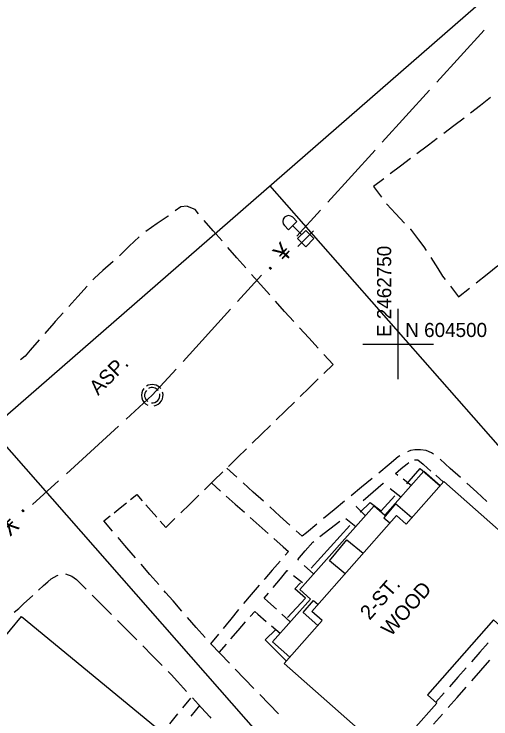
# Model space of a CAD drawing. Extents: x 2443269 to 2494951, y 591171 to 622130.
# Drawn here: x 2462641 to 2462776.3, y 604393.7 to 604593.6 of the extents above; entities that cross this region are included whole.
import ezdxf

# ---------------------------------------------------------------- set-up
doc = ezdxf.new("R2010")
doc.units = 0
for name, color, linetype in [('SURVEY - CENTERLINE - Existing Roads', 7, 'Continuous'), ('SURVEY - CONTROL - Grid', 7, 'Continuous'), ('SURVEY - CONTROL - Grid Text', 7, 'Continuous'), ('SURVEY - NON-TRANSPORTATION - Buildings', 7, 'Continuous'), ('SURVEY - NON-TRANSPORTATION - Buildings Text', 7, 'Continuous'), ('SURVEY - NON-TRANSPORTATION - Features', 7, 'Continuous'), ('SURVEY - PROPERTY - Property Lines', 7, 'Continuous'), ('SURVEY - PROPERTY - ROW Lines', 7, 'Continuous'), ('SURVEY - TRANSPORTATION - Features', 7, 'Continuous'), ('SURVEY - TRANSPORTATION - Features Text', 7, 'Continuous'), ('SURVEY - UTILITIES - Poles and Miscellaneous with Text', 7, 'Continuous'), ('SURVEY - UTILITIES - Sanitary Sewer with Text', 7, 'Continuous')]:
    doc.layers.add(name, color=color, linetype=linetype)

# ---------------------------------------------------------------- blocks, each defined once
blk = doc.blocks.new('xmh')
at = {"layer": 'SURVEY - CENTERLINE - Existing Roads'}
for p, q in [((-2.286, 2.034), (-2.684, 1.466)), ((-1.773, 2.501), (-2.286, 2.034)), ((-2.286, 2.034), (-2.286, 2.034)), ((-1.171, 2.844), (-1.773, 2.501)), ((-1.773, 2.501), (-1.773, 2.501)), ((-0.508, 3.048), (-1.171, 2.844)), ((-1.171, 2.844), (-1.171, 2.844)), ((-0.748, 2.036), (-1.161, 1.847)), ((-0.304, 2.133), (-0.748, 2.036)), ((-0.748, 2.036), (-0.748, 2.036)), ((1.042, 2.883), (0.508, 3.048)), ((0.864, 2.014), (0.508, 2.133)), ((1.194, 1.835), (0.864, 2.014)), ((0.864, 2.014), (0.864, 2.014)), ((1.539, 2.628), (1.042, 2.883)), ((1.042, 2.883), (1.042, 2.883)), ((1.985, 2.291), (1.539, 2.628)), ((1.539, 2.628), (1.539, 2.628)), ((2.366, 1.882), (1.985, 2.291)), ((1.985, 2.291), (1.985, 2.291)), ((-2.948, 0.825), (-3.065, 0.141)), ((-3.065, 0.141), (-3.065, 0.141)), ((-3.065, 0.141), (-3.03, -0.551)), ((-2.684, 1.466), (-2.948, 0.825)), ((-2.948, 0.825), (-2.948, 0.825)), ((-2.684, 1.466), (-2.684, 1.466)), ((-2.167, 0.395), (-2.198, -0.058)), ((-2.039, 0.831), (-2.167, 0.395)), ((-2.167, 0.395), (-2.167, 0.395)), ((-1.822, 1.23), (-2.039, 0.831)), ((-2.039, 0.831), (-2.039, 0.831)), ((-1.525, 1.574), (-1.822, 1.23)), ((-1.822, 1.23), (-1.822, 1.23)), ((-1.161, 1.847), (-1.525, 1.574)), ((-1.525, 1.574), (-1.525, 1.574)), ((-1.161, 1.847), (-1.161, 1.847)), ((1.487, 1.599), (1.194, 1.835)), ((1.194, 1.835), (1.194, 1.835)), ((1.734, 1.316), (1.487, 1.599)), ((1.487, 1.599), (1.487, 1.599)), ((1.927, 0.994), (1.734, 1.316)), ((1.734, 1.316), (1.734, 1.316)), ((2.061, 0.643), (1.927, 0.994)), ((1.927, 0.994), (1.927, 0.994)), ((2.13, 0.274), (2.061, 0.643)), ((2.061, 0.643), (2.061, 0.643)), ((2.133, -0.101), (2.13, 0.274)), ((2.13, 0.274), (2.13, 0.274)), ((2.671, 1.413), (2.366, 1.882)), ((2.366, 1.882), (2.366, 1.882)), ((2.89, 0.899), (2.671, 1.413)), ((2.671, 1.413), (2.671, 1.413)), ((3.017, 0.354), (2.89, 0.899)), ((2.89, 0.899), (2.89, 0.899)), ((3.048, -0.203), (3.017, 0.354)), ((3.017, 0.354), (3.017, 0.354)), ((-3.03, -0.551), (-3.03, -0.551)), ((-3.03, -0.551), (-2.844, -1.219)), ((-2.198, -0.058), (-2.198, -0.058)), ((-2.198, -0.058), (-2.133, -0.508)), ((-1.625, -1.422), (-1.25, -1.756)), ((-1.25, -1.756), (-1.25, -1.756)), ((-1.25, -1.756), (-0.808, -1.995)), ((-0.808, -1.995), (-0.808, -1.995)), ((-0.808, -1.995), (-0.323, -2.125)), ((0.67, -2.038), (1.125, -1.825)), ((1.125, -1.825), (1.518, -1.512)), ((1.125, -1.825), (1.125, -1.825)), ((1.518, -1.512), (1.828, -1.117)), ((1.518, -1.512), (1.518, -1.512)), ((1.958, -2.32), (2.403, -1.862)), ((2.403, -1.862), (2.743, -1.32)), ((2.403, -1.862), (2.403, -1.862)), ((-1.625, -2.54), (-1.054, -2.827)), ((-1.054, -2.827), (-1.054, -2.827)), ((-1.054, -2.827), (-0.436, -2.988)), ((-0.436, -2.988), (-0.436, -2.988)), ((-0.436, -2.988), (0.202, -3.016)), ((-0.323, -2.125), (-0.323, -2.125)), ((-0.323, -2.125), (0.178, -2.14)), ((0.178, -2.14), (0.67, -2.038)), ((0.178, -2.14), (0.178, -2.14)), ((0.202, -3.016), (0.832, -2.91)), ((0.202, -3.016), (0.202, -3.016)), ((0.67, -2.038), (0.67, -2.038)), ((0.832, -2.91), (1.426, -2.675)), ((0.832, -2.91), (0.832, -2.91)), ((1.426, -2.675), (1.958, -2.32)), ((1.426, -2.675), (1.426, -2.675)), ((1.958, -2.32), (1.958, -2.32))]:
    blk.add_line(p, q, dxfattribs=at)

msp = doc.modelspace()

# ---------------------------------------------------------------- linework, layer by layer
at = {"layer": 'SURVEY - CONTROL - Grid'}
for p, q in [((2462750, 604490), (2462750, 604510)), ((2462740, 604500), (2462760, 604500))]:
    msp.add_line(p, q, dxfattribs=at)
at = {"layer": 'SURVEY - NON-TRANSPORTATION - Buildings'}
for points in [[(2462717.686, 604409.376), (2462728.447, 604421.574), (2462725.51, 604424.162), (2462749.47, 604451.321), (2462752.246, 604448.874), (2462762.922, 604460.977), (2462793.066, 604434.382), (2462779.805, 604419.349), (2462777.049, 604421.78), (2462758.26, 604400.481), (2462760.911, 604398.142), (2462747.564, 604383.014)], [(2462576.331, 604342.745), (2462592.269, 604362.04), (2462578.765, 604373.195), (2462613.536, 604415.288), (2462627.463, 604403.782), (2462643.125, 604422.745), (2462682.709, 604390.048), (2462664.428, 604367.919), (2462648.568, 604381.019), (2462618.906, 604345.107), (2462634.346, 604332.355), (2462615.917, 604310.045)]]:
    msp.add_lwpolyline(points, close=True, dxfattribs=at)
at = {"layer": 'SURVEY - NON-TRANSPORTATION - Features'}
msp.add_line((2462725.284, 604436.406), (2462736.275, 604448.516), dxfattribs=at)
for points in [[(2462752.462, 604460.383), (2462756.252, 604464.72), (2462761.901, 604459.818)], [(2462719.247, 604411.147), (2462714.31, 604415.55), (2462725.107, 604427.656), (2462722.043, 604430.389), (2462743.187, 604454.1), (2462746.16, 604451.449), (2462757.308, 604463.949), (2462761.918, 604459.838)], [(2462739.237, 604452.315), (2462742.003, 604455.022), (2462745.169, 604452.706), (2462749.05, 604456.954)], [(2462753.893, 604450.74), (2462749.182, 604454.691), (2462745.878, 604450.747), (2462747.653, 604449.261)], [(2462734.943, 604434.855), (2462730.481, 604438.523), (2462735.389, 604444.49), (2462740.058, 604440.652)], [(2462718.562, 604422.43), (2462723.732, 604427.939), (2462720.658, 604430.527), (2462722.226, 604432.243)], [(2462727.216, 604420.176), (2462723.01, 604423.887), (2462725.996, 604427.273), (2462727.266, 604426.154)], [(2462718.243, 604410.117), (2462712.289, 604416.111), (2462715.238, 604418.998)]]:
    msp.add_lwpolyline(points, dxfattribs=at)
at = {"layer": 'SURVEY - PROPERTY - Property Lines'}
for p, q in [((2462824.514, 604418.72), (2462713.619, 604544.957)), ((2462745.622, 604349.415), (2462634.437, 604475.982))]:
    msp.add_line(p, q, dxfattribs=at)
at = {"layer": 'SURVEY - PROPERTY - ROW Lines'}
msp.add_line((2462358.441, 604235.567), (2463177.961, 604949.438), dxfattribs=at)
at = {"layer": 'SURVEY - TRANSPORTATION - Features'}
for p, q in [((2462776.186, 604569.942), (2462773.821, 604568.017)), ((2462773.362, 604567.669), (2462770.475, 604565.476)), ((2462773.821, 604568.017), (2462773.362, 604567.669)), ((2462768.671, 604564.105), (2462765.785, 604561.912)), ((2462765.785, 604561.912), (2462762.898, 604559.719)), ((2462761.094, 604558.349), (2462758.545, 604556.413)), ((2462758.206, 604556.158), (2462755.308, 604553.979)), ((2462758.545, 604556.413), (2462758.206, 604556.158)), ((2462753.497, 604552.617), (2462750.6, 604550.439)), ((2462750.6, 604550.439), (2462747.702, 604548.26)), ((2462745.891, 604546.899), (2462742.994, 604544.72)), ((2462742.994, 604544.72), (2462745.249, 604541.699)), ((2462688.279, 604538.923), (2462686.735, 604537.801)), ((2462690.104, 604539.087), (2462688.279, 604538.923)), ((2462690.235, 604539.032), (2462690.104, 604539.087)), ((2462692.374, 604538.148), (2462690.235, 604539.032)), ((2462746.658, 604539.811), (2462746.77, 604539.661)), ((2462746.77, 604539.661), (2462749.224, 604537.051)), ((2462693.369, 604536.936), (2462692.374, 604538.148)), ((2462749.224, 604537.051), (2462751.807, 604534.305)), ((2462684.694, 604536.318), (2462681.581, 604534.162)), ((2462684.772, 604536.374), (2462684.694, 604536.318)), ((2462697.484, 604532.154), (2462694.917, 604535.067)), ((2462681.581, 604534.162), (2462678.389, 604531.952)), ((2462700.052, 604529.242), (2462697.484, 604532.154)), ((2462753.421, 604532.589), (2462753.443, 604532.564)), ((2462753.443, 604532.564), (2462755.738, 604529.616)), ((2462676.516, 604530.42), (2462673.702, 604527.744)), ((2462755.738, 604529.616), (2462757.311, 604527.594)), ((2462673.702, 604527.744), (2462670.976, 604525.153)), ((2462704.224, 604524.508), (2462701.656, 604527.421)), ((2462757.311, 604527.594), (2462757.958, 604526.573)), ((2462670.976, 604525.153), (2462670.886, 604525.071)), ((2462669.085, 604523.445), (2462666.203, 604520.843)), ((2462706.791, 604521.596), (2462704.224, 604524.508)), ((2462759.218, 604524.583), (2462761.234, 604521.398)), ((2462666.203, 604520.843), (2462663.788, 604518.664)), ((2462761.234, 604521.398), (2462762.603, 604519.234)), ((2462775.208, 604519.824), (2462778.296, 604522.256)), ((2462663.788, 604518.664), (2462663.366, 604518.196)), ((2462710.963, 604516.863), (2462708.396, 604519.775)), ((2462762.603, 604519.234), (2462763.345, 604518.279)), ((2462772.12, 604517.392), (2462775.208, 604519.824)), ((2462713.531, 604513.95), (2462710.963, 604516.863)), ((2462661.741, 604516.394), (2462659.141, 604513.51)), ((2462764.79, 604516.418), (2462767.101, 604513.44)), ((2462767.101, 604513.44), (2462770.19, 604515.872)), ((2462659.141, 604513.51), (2462656.541, 604510.627)), ((2462767.101, 604513.44), (2462767.101, 604513.44)), ((2462717.777, 604509.283), (2462715.164, 604512.155)), ((2462654.916, 604508.825), (2462652.705, 604506.373)), ((2462720.39, 604506.411), (2462717.777, 604509.283)), ((2462652.321, 604505.936), (2462649.755, 604503.022)), ((2462652.705, 604506.373), (2462652.321, 604505.936)), ((2462724.636, 604501.744), (2462722.023, 604504.616)), ((2462648.152, 604501.201), (2462645.586, 604498.286)), ((2462727.249, 604498.872), (2462724.636, 604501.744)), ((2462645.586, 604498.286), (2462644.113, 604496.613)), ((2462731.495, 604494.205), (2462728.882, 604497.077)), ((2462644.113, 604496.613), (2462642.833, 604495.566)), ((2462728.914, 604491.69), (2462731.495, 604494.205)), ((2462731.495, 604494.205), (2462731.495, 604494.205)), ((2462724.722, 604487.604), (2462727.302, 604490.119)), ((2462722.141, 604485.089), (2462724.722, 604487.604)), ((2462717.949, 604481.003), (2462720.529, 604483.517)), ((2462715.368, 604478.488), (2462717.949, 604481.003)), ((2462711.175, 604474.402), (2462713.756, 604476.916)), ((2462708.595, 604471.887), (2462711.175, 604474.402)), ((2462704.402, 604467.801), (2462706.983, 604470.315)), ((2462753.479, 604469.776), (2462752.598, 604469.409)), ((2462754.67, 604470.035), (2462753.479, 604469.776)), ((2462756.127, 604470.019), (2462754.67, 604470.035)), ((2462756.361, 604469.993), (2462756.127, 604470.019)), ((2462757.951, 604469.818), (2462756.361, 604469.993)), ((2462759.405, 604469.162), (2462757.951, 604469.818)), ((2462759.965, 604468.791), (2462759.405, 604469.162)), ((2462701.822, 604465.286), (2462704.402, 604467.801)), ((2462749.995, 604467.988), (2462747.445, 604465.881)), ((2462750.467, 604468.286), (2462749.995, 604467.988)), ((2462754.656, 604467.136), (2462755.002, 604467.2)), ((2462755.002, 604467.2), (2462755.55, 604467.194)), ((2462755.55, 604467.194), (2462757.078, 604465.891)), ((2462764.747, 604464.732), (2462761.868, 604467.313)), ((2462704.22, 604462.237), (2462701.354, 604464.832)), ((2462701.354, 604464.832), (2462701.354, 604464.832)), ((2462747.445, 604465.881), (2462744.464, 604463.419)), ((2462750.747, 604464.586), (2462750.868, 604464.691)), ((2462750.868, 604464.691), (2462752.525, 604466.042)), ((2462752.525, 604466.042), (2462753.04, 604466.368)), ((2462757.078, 604465.891), (2462757.174, 604465.809)), ((2462757.174, 604465.809), (2462759.264, 604463.974)), ((2462767.626, 604462.152), (2462764.747, 604464.732)), ((2462697.629, 604461.2), (2462700.21, 604463.714)), ((2462749.211, 604463.25), (2462750.747, 604464.586)), ((2462749.909, 604462.728), (2462749.211, 604463.25)), ((2462760.629, 604462.774), (2462762.813, 604460.855)), ((2462695.049, 604458.685), (2462697.629, 604461.2)), ((2462742.601, 604461.88), (2462739.62, 604459.418)), ((2462753.693, 604459.897), (2462751.365, 604461.639)), ((2462762.813, 604460.855), (2462762.813, 604460.855)), ((2462697.013, 604460.599), (2462699.593, 604458.301)), ((2462708.877, 604458.02), (2462706.011, 604460.615)), ((2462739.62, 604459.418), (2462736.639, 604456.956)), ((2462742.919, 604458.111), (2462745.714, 604460.55)), ((2462745.714, 604460.55), (2462745.827, 604460.462)), ((2462747.728, 604458.983), (2462750.77, 604456.616)), ((2462772.304, 604457.958), (2462769.425, 604460.539)), ((2462674.022, 604455.879), (2462675.793, 604457.302)), ((2462675.793, 604457.302), (2462675.793, 604457.302)), ((2462675.793, 604457.302), (2462677.372, 604455.53)), ((2462690.856, 604454.599), (2462693.437, 604457.113)), ((2462701.205, 604456.865), (2462703.784, 604454.566)), ((2462711.743, 604455.425), (2462708.877, 604458.02)), ((2462740.015, 604455.578), (2462742.919, 604458.111)), ((2462775.183, 604455.378), (2462772.304, 604457.958)), ((2462671.144, 604453.567), (2462672.915, 604454.99)), ((2462734.776, 604455.417), (2462731.795, 604452.955)), ((2462750.77, 604456.616), (2462750.77, 604456.616)), ((2462669.373, 604452.144), (2462671.144, 604453.567)), ((2462678.359, 604454.422), (2462679.938, 604452.65)), ((2462688.276, 604452.084), (2462690.856, 604454.599)), ((2462703.784, 604454.566), (2462706.364, 604452.268)), ((2462716.4, 604451.208), (2462713.534, 604453.803)), ((2462731.795, 604452.955), (2462728.814, 604450.493)), ((2462738.069, 604453.88), (2462738.201, 604453.995)), ((2462740.671, 604451.278), (2462738.069, 604453.88)), ((2462666.495, 604449.832), (2462668.266, 604451.255)), ((2462679.938, 604452.65), (2462681.517, 604450.878)), ((2462707.976, 604450.832), (2462710.555, 604448.533)), ((2462719.266, 604448.613), (2462716.4, 604451.208)), ((2462668.963, 604446.927), (2462666.495, 604449.832)), ((2462666.495, 604449.832), (2462666.495, 604449.832)), ((2462682.504, 604449.77), (2462684.083, 604447.998)), ((2462684.083, 604447.998), (2462686.663, 604450.512)), ((2462726.951, 604448.954), (2462723.97, 604446.492)), ((2462730.603, 604447.589), (2462733.42, 604449.781)), ((2462735.173, 604450.471), (2462737.941, 604448.217)), ((2462684.083, 604447.998), (2462684.083, 604447.998)), ((2462710.555, 604448.533), (2462713.135, 604446.235)), ((2462722.735, 604445.471), (2462721.057, 604446.991)), ((2462727.787, 604445.396), (2462730.603, 604447.589)), ((2462737.941, 604448.217), (2462737.941, 604448.217)), ((2462672.44, 604442.834), (2462670.505, 604445.111)), ((2462714.747, 604444.799), (2462717.327, 604442.501)), ((2462723.97, 604446.492), (2462722.735, 604445.471)), ((2462672.98, 604442.212), (2462672.44, 604442.834)), ((2462723.633, 604441.386), (2462725.73, 604443.795)), ((2462725.73, 604443.795), (2462726.026, 604444.025)), ((2462675.481, 604439.336), (2462672.98, 604442.212)), ((2462717.327, 604442.501), (2462718.86, 604441.134)), ((2462718.86, 604441.134), (2462717.942, 604440.076)), ((2462721.482, 604438.916), (2462723.633, 604441.386)), ((2462721.699, 604438.719), (2462721.482, 604438.916)), ((2462679.545, 604434.661), (2462677.044, 604437.538)), ((2462716.527, 604438.445), (2462714.263, 604435.835)), ((2462725.996, 604434.822), (2462723.352, 604437.22)), ((2462655.613, 604434.793), (2462657.387, 604434.156)), ((2462714.263, 604435.835), (2462712.115, 604433.359)), ((2462716.574, 604433.411), (2462718.529, 604435.754)), ((2462718.529, 604435.754), (2462718.699, 604435.619)), ((2462650.543, 604432.544), (2462651.541, 604433.398)), ((2462651.541, 604433.398), (2462653.194, 604434.382)), ((2462653.194, 604434.382), (2462653.481, 604434.454)), ((2462657.387, 604434.156), (2462658.749, 604433.227)), ((2462658.749, 604433.227), (2462661.482, 604430.481)), ((2462682.046, 604431.785), (2462679.545, 604434.661)), ((2462712.115, 604433.359), (2462711.999, 604433.225)), ((2462714.48, 604430.902), (2462716.574, 604433.411)), ((2462720.303, 604434.355), (2462722.869, 604432.332)), ((2462647.911, 604430.19), (2462649.329, 604431.505)), ((2462649.329, 604431.505), (2462650.543, 604432.544)), ((2462710.586, 604431.593), (2462708.324, 604428.981)), ((2462722.869, 604432.332), (2462722.869, 604432.332)), ((2462643.7, 604426.287), (2462646.291, 604428.689)), ((2462663.19, 604428.765), (2462665.924, 604426.019)), ((2462683.972, 604429.569), (2462683.609, 604429.987)), ((2462686.117, 604427.116), (2462683.972, 604429.569)), ((2462708.324, 604428.981), (2462706.063, 604426.37)), ((2462711.964, 604427.886), (2462713.172, 604429.334)), ((2462688.626, 604424.247), (2462686.117, 604427.116)), ((2462712.991, 604426.96), (2462711.964, 604427.886)), ((2462715.418, 604424.772), (2462712.991, 604426.96)), ((2462641.078, 604423.92), (2462642.325, 604425.012)), ((2462642.325, 604425.012), (2462643.7, 604426.287)), ((2462665.924, 604426.019), (2462668.657, 604423.273)), ((2462704.688, 604424.705), (2462702.534, 604422.005)), ((2462707.986, 604422.678), (2462709.28, 604424.176)), ((2462709.28, 604424.176), (2462710.179, 604423.402)), ((2462710.179, 604423.402), (2462712.579, 604421.337)), ((2462719.362, 604421.216), (2462716.935, 604423.404)), ((2462670.365, 604421.557), (2462673.099, 604418.811)), ((2462692.704, 604419.585), (2462690.194, 604422.454)), ((2462702.534, 604422.005), (2462701.206, 604420.34)), ((2462704.622, 604418.786), (2462706.692, 604421.181)), ((2462673.099, 604418.811), (2462675.832, 604416.065)), ((2462695.213, 604416.715), (2462692.704, 604419.585)), ((2462701.206, 604420.34), (2462700.358, 604419.321)), ((2462702.552, 604416.391), (2462704.622, 604418.786)), ((2462714.079, 604420.046), (2462716.478, 604417.981)), ((2462698.977, 604417.661), (2462696.767, 604415.006)), ((2462716.478, 604417.981), (2462716.478, 604417.981)), ((2462696.767, 604415.006), (2462696.767, 604415.006)), ((2462699.465, 604412.214), (2462696.817, 604414.955)), ((2462699.188, 604412.499), (2462701.258, 604414.894)), ((2462775.546, 604415.291), (2462773.163, 604412.583)), ((2462677.54, 604414.348), (2462680.274, 604411.602)), ((2462680.274, 604411.602), (2462683.007, 604408.856)), ((2462702.114, 604409.473), (2462699.465, 604412.214)), ((2462773.163, 604412.583), (2462770.781, 604409.876)), ((2462773.419, 604407.403), (2462775.966, 604410.312)), ((2462684.715, 604407.14), (2462685.556, 604406.295)), ((2462706.418, 604405.018), (2462703.769, 604407.759)), ((2462769.292, 604408.183), (2462766.909, 604405.476)), ((2462770.873, 604404.493), (2462773.419, 604407.403)), ((2462685.556, 604406.295), (2462687.363, 604404.312)), ((2462709.066, 604402.277), (2462706.418, 604405.018)), ((2462766.909, 604405.476), (2462764.526, 604402.768)), ((2462687.363, 604404.312), (2462689.972, 604401.448)), ((2462766.735, 604399.766), (2462769.281, 604402.675)), ((2462763.037, 604401.076), (2462760.655, 604398.368)), ((2462691.068, 604399.556), (2462688.785, 604396.793)), ((2462691.603, 604399.658), (2462694.213, 604396.794)), ((2462713.39, 604397.842), (2462710.725, 604400.566)), ((2462764.189, 604396.857), (2462766.735, 604399.766)), ((2462693.598, 604397.47), (2462691.127, 604394.479)), ((2462694.213, 604396.794), (2462696.554, 604394.225)), ((2462716.056, 604395.117), (2462713.39, 604397.842)), ((2462760.655, 604398.368), (2462760.655, 604398.368)), ((2462687.358, 604395.066), (2462685.075, 604392.302)), ((2462760.051, 604392.129), (2462762.597, 604395.038)), ((2462696.554, 604394.225), (2462696.805, 604393.916))]:
    msp.add_line(p, q, dxfattribs=at)
at = {"layer": 'SURVEY - UTILITIES - Poles and Miscellaneous with Text'}
for p, q in [((2462717.712, 604535.957), (2462717.712, 604535.957)), ((2462720.069, 604535.957), (2462720.069, 604535.957)), ((2462720.04, 604533.629), (2462722.592, 604531.077)), ((2462722.476, 604531.193), (2462721.548, 604532.121)), ((2462723.752, 604529.917), (2462725.956, 604532.121)), ((2462723.752, 604529.917), (2462721.548, 604527.713))]:
    msp.add_line(p, q, dxfattribs=at)
msp.add_lwpolyline([(2462720.069, 604535.957), (2462721.248, 604534.778), (2462718.89, 604532.421), (2462717.712, 604533.6)], dxfattribs=at)
msp.add_lwpolyline([(2462723.752, 604527.597), (2462721.432, 604529.917), (2462723.752, 604532.237), (2462726.072, 604529.917)], close=True, dxfattribs=at)
for start, end in [(135, 225), (45, 135)]:
    msp.add_arc((2462718.891, 604534.778), 1.667, start, end, dxfattribs=at)
at = {"layer": 'SURVEY - UTILITIES - Sanitary Sewer with Text'}
for p, q in [((2462760.934, 604574.281), (2462774.385, 604589.083)), ((2462752.191, 604564.66), (2462758.917, 604572.061)), ((2462745.466, 604557.26), (2462752.191, 604564.66)), ((2462729.998, 604540.238), (2462743.449, 604555.039)), ((2462721.255, 604530.617), (2462727.98, 604538.018)), ((2462704.442, 604512.115), (2462711.167, 604519.516)), ((2462688.974, 604495.093), (2462702.424, 604509.895)), ((2462680.231, 604485.473), (2462686.956, 604492.873)), ((2462680.231, 604485.473), (2462672.844, 604478.733)), ((2462670.627, 604476.711), (2462655.853, 604463.231)), ((2462653.636, 604461.209), (2462646.249, 604454.469))]:
    msp.add_line(p, q, dxfattribs=at)

# ---------------------------------------------------------------- block references
at = {"layer": 'SURVEY - UTILITIES - Sanitary Sewer with Text', "rotation": 41.86529377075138}
msp.add_blockref('xmh', (2462680.231, 604485.473), dxfattribs=at)

# ---------------------------------------------------------------- texts
at = {"layer": 'SURVEY - CONTROL - Grid Text'}
msp.add_text('E 2462750', height=4, rotation=90, dxfattribs=at).set_placement((2462748, 604502))
msp.add_text('N 604500', height=4, dxfattribs=at).set_placement((2462752, 604502))
at = {"layer": 'SURVEY - NON-TRANSPORTATION - Buildings Text'}
for s, p in [('2-ST.', (2462741.882, 604421.466)), ('WOOD', (2462747.872, 604416.858))]:
    msp.add_text(s, height=4.166, rotation=48.5825, dxfattribs=at).set_placement(p)
at = {"layer": 'SURVEY - TRANSPORTATION - Features Text'}
msp.add_text('ASP.', height=4.166, rotation=45.01614, dxfattribs=at).set_placement((2462664.849, 604485.281))
at = {"layer": 'SURVEY - UTILITIES - Sanitary Sewer with Text'}
for s, rotation, p in [('¥', 47.73754, (2462717.781, 604523.077)), ('·', 47.73754, (2462714.419, 604519.376)), ('·', 222.37585, (2462643.025, 604454.912)), ('¥', 222.37585, (2462639.331, 604451.542))]:
    msp.add_text(s, height=5, rotation=rotation, dxfattribs=at).set_placement(p)

doc.saveas('drawing.dxf')
